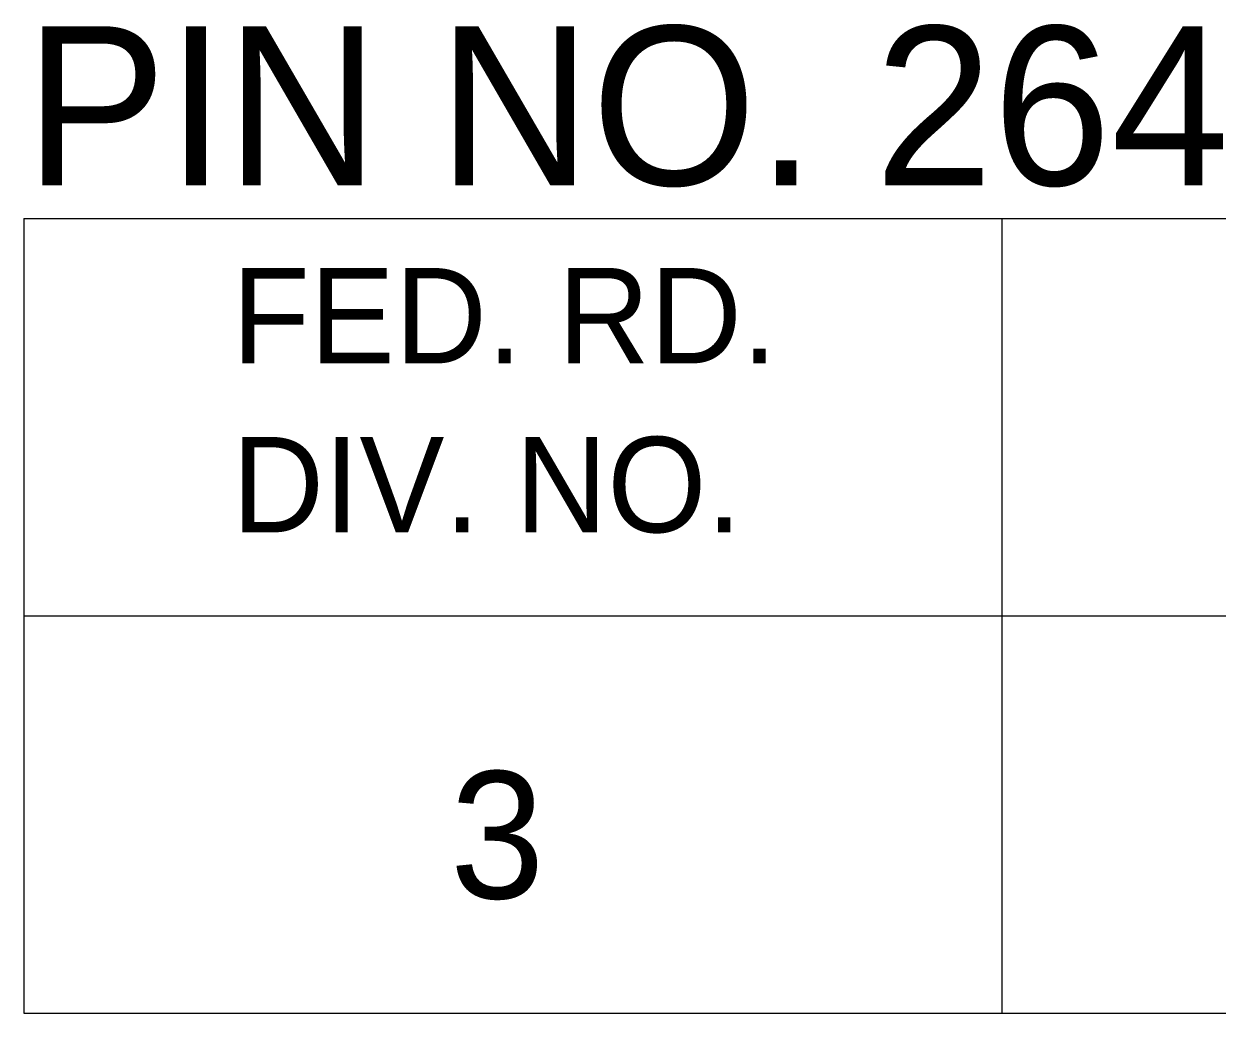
# Model space of a CAD drawing. Extents: x 1000 to 1162, y 999 to 8520.
# Drawn here: x 1133.055 to 1136.81, y 6505.046 to 6508.157 of the extents above; entities that cross this region are included whole.
import ezdxf

# ---------------------------------------------------------------- set-up
doc = ezdxf.new("R2010")
doc.units = 0
doc.layers.add('Level 20', color=7, linetype='Continuous')
doc.layers.add('Level 3', color=7, linetype='Continuous')

msp = doc.modelspace()

# ---------------------------------------------------------------- linework, layer by layer
at = {"layer": 'Level 3'}
for p, q in [((1133.055, 6507.5458), (1161.555, 6507.5458)), ((1133.055, 6507.5458), (1133.055, 6505.0458)), ((1133.055, 6507.5458), (1161.555, 6507.5458)), ((1133.055, 6507.5458), (1133.055, 6505.0458)), ((1133.055, 6507.5458), (1161.555, 6507.5458)), ((1133.055, 6507.5458), (1133.055, 6505.0458)), ((1133.055, 6507.5458), (1161.555, 6507.5458)), ((1133.055, 6507.5458), (1133.055, 6505.0458)), ((1133.055, 6507.5458), (1161.555, 6507.5458)), ((1133.055, 6507.5458), (1133.055, 6505.0458)), ((1133.055, 6507.5458), (1161.555, 6507.5458)), ((1133.055, 6507.5458), (1133.055, 6505.0458)), ((1133.055, 6507.5458), (1161.555, 6507.5458)), ((1133.055, 6507.5458), (1133.055, 6505.0458)), ((1133.055, 6507.5458), (1161.555, 6507.5458)), ((1133.055, 6507.5458), (1133.055, 6505.0458)), ((1133.055, 6507.5458), (1161.555, 6507.5458)), ((1133.055, 6507.5458), (1133.055, 6505.0458)), ((1133.055, 6507.5458), (1161.555, 6507.5458)), ((1133.055, 6507.5458), (1133.055, 6505.0458)), ((1133.055, 6507.5458), (1161.555, 6507.5458)), ((1133.055, 6507.5458), (1133.055, 6505.0458)), ((1133.055, 6507.5458), (1161.555, 6507.5458)), ((1133.055, 6507.5458), (1133.055, 6505.0458)), ((1133.055, 6507.5458), (1161.555, 6507.5458)), ((1133.055, 6507.5458), (1133.055, 6505.0458)), ((1133.055, 6507.5458), (1161.555, 6507.5458)), ((1133.055, 6507.5458), (1133.055, 6505.0458)), ((1133.055, 6507.5458), (1161.555, 6507.5458)), ((1133.055, 6507.5458), (1133.055, 6505.0458)), ((1133.055, 6507.5458), (1161.555, 6507.5458)), ((1133.055, 6507.5458), (1133.055, 6505.0458)), ((1133.055, 6507.5458), (1161.555, 6507.5458)), ((1133.055, 6507.5458), (1133.055, 6505.0458)), ((1133.055, 6507.5458), (1161.555, 6507.5458)), ((1133.055, 6507.5458), (1133.055, 6505.0458)), ((1133.055, 6507.5458), (1161.555, 6507.5458)), ((1133.055, 6507.5458), (1133.055, 6505.0458)), ((1133.055, 6507.5458), (1161.555, 6507.5458)), ((1133.055, 6507.5458), (1133.055, 6505.0458)), ((1133.055, 6507.5458), (1161.555, 6507.5458)), ((1133.055, 6507.5458), (1133.055, 6505.0458)), ((1133.055, 6507.5458), (1161.555, 6507.5458)), ((1133.055, 6507.5458), (1133.055, 6505.0458)), ((1133.055, 6507.5458), (1161.555, 6507.5458)), ((1133.055, 6507.5458), (1133.055, 6505.0458)), ((1133.055, 6507.5458), (1161.555, 6507.5458)), ((1133.055, 6507.5458), (1133.055, 6505.0458)), ((1133.055, 6507.5458), (1161.555, 6507.5458)), ((1133.055, 6507.5458), (1133.055, 6505.0458)), ((1133.055, 6507.5458), (1161.555, 6507.5458)), ((1133.055, 6507.5458), (1133.055, 6505.0458)), ((1133.055, 6507.5458), (1161.555, 6507.5458)), ((1133.055, 6507.5458), (1133.055, 6505.0458)), ((1133.055, 6507.5458), (1161.555, 6507.5458)), ((1133.055, 6507.5458), (1133.055, 6505.0458)), ((1133.055, 6507.5458), (1161.555, 6507.5458)), ((1133.055, 6507.5458), (1133.055, 6505.0458)), ((1133.055, 6507.5458), (1161.555, 6507.5458)), ((1133.055, 6507.5458), (1133.055, 6505.0458)), ((1133.055, 6507.5458), (1161.555, 6507.5458)), ((1133.055, 6507.5458), (1133.055, 6505.0458)), ((1133.055, 6507.5458), (1161.555, 6507.5458)), ((1133.055, 6507.5458), (1133.055, 6505.0458)), ((1133.055, 6507.5458), (1161.555, 6507.5458)), ((1133.055, 6507.5458), (1133.055, 6505.0458)), ((1133.055, 6507.5458), (1161.555, 6507.5458)), ((1133.055, 6507.5458), (1133.055, 6505.0458)), ((1133.055, 6507.5458), (1161.555, 6507.5458)), ((1133.055, 6507.5458), (1133.055, 6505.0458)), ((1133.055, 6507.5458), (1161.555, 6507.5458)), ((1133.055, 6507.5458), (1133.055, 6505.0458)), ((1133.055, 6507.5458), (1161.555, 6507.5458)), ((1133.055, 6507.5458), (1133.055, 6505.0458)), ((1133.055, 6507.5458), (1161.555, 6507.5458)), ((1133.055, 6507.5458), (1133.055, 6505.0458)), ((1133.055, 6507.5458), (1161.555, 6507.5458)), ((1133.055, 6507.5458), (1133.055, 6505.0458)), ((1133.055, 6507.5458), (1161.555, 6507.5458)), ((1133.055, 6507.5458), (1133.055, 6505.0458)), ((1133.055, 6507.5458), (1161.555, 6507.5458)), ((1133.055, 6507.5458), (1133.055, 6505.0458)), ((1133.055, 6507.5458), (1161.555, 6507.5458)), ((1133.055, 6507.5458), (1133.055, 6505.0458)), ((1133.055, 6507.5458), (1161.555, 6507.5458)), ((1133.055, 6507.5458), (1133.055, 6505.0458)), ((1133.055, 6507.5458), (1161.555, 6507.5458)), ((1133.055, 6507.5458), (1133.055, 6505.0458)), ((1133.055, 6507.5458), (1161.555, 6507.5458)), ((1133.055, 6507.5458), (1133.055, 6505.0458)), ((1133.055, 6507.5458), (1161.555, 6507.5458)), ((1133.055, 6507.5458), (1133.055, 6505.0458)), ((1136.1323, 6507.5458), (1136.1323, 6505.0458)), ((1136.1323, 6507.5458), (1136.1323, 6505.0458)), ((1136.1323, 6507.5458), (1136.1323, 6505.0458)), ((1136.1323, 6507.5458), (1136.1323, 6505.0458)), ((1136.1323, 6507.5458), (1136.1323, 6505.0458)), ((1136.1323, 6507.5458), (1136.1323, 6505.0458)), ((1136.1323, 6507.5458), (1136.1323, 6505.0458)), ((1136.1323, 6507.5458), (1136.1323, 6505.0458)), ((1136.1323, 6507.5458), (1136.1323, 6505.0458)), ((1136.1323, 6507.5458), (1136.1323, 6505.0458)), ((1136.1323, 6507.5458), (1136.1323, 6505.0458)), ((1136.1323, 6507.5458), (1136.1323, 6505.0458)), ((1136.1323, 6507.5458), (1136.1323, 6505.0458)), ((1136.1323, 6507.5458), (1136.1323, 6505.0458)), ((1136.1323, 6507.5458), (1136.1323, 6505.0458)), ((1136.1323, 6507.5458), (1136.1323, 6505.0458)), ((1136.1323, 6507.5458), (1136.1323, 6505.0458)), ((1136.1323, 6507.5458), (1136.1323, 6505.0458)), ((1136.1323, 6507.5458), (1136.1323, 6505.0458)), ((1136.1323, 6507.5458), (1136.1323, 6505.0458)), ((1136.1323, 6507.5458), (1136.1323, 6505.0458)), ((1136.1323, 6507.5458), (1136.1323, 6505.0458)), ((1136.1323, 6507.5458), (1136.1323, 6505.0458)), ((1136.1323, 6507.5458), (1136.1323, 6505.0458)), ((1136.1323, 6507.5458), (1136.1323, 6505.0458)), ((1136.1323, 6507.5458), (1136.1323, 6505.0458)), ((1136.1323, 6507.5458), (1136.1323, 6505.0458)), ((1136.1323, 6507.5458), (1136.1323, 6505.0458)), ((1136.1323, 6507.5458), (1136.1323, 6505.0458)), ((1136.1323, 6507.5458), (1136.1323, 6505.0458)), ((1136.1323, 6507.5458), (1136.1323, 6505.0458)), ((1136.1323, 6507.5458), (1136.1323, 6505.0458)), ((1136.1323, 6507.5458), (1136.1323, 6505.0458)), ((1136.1323, 6507.5458), (1136.1323, 6505.0458)), ((1136.1323, 6507.5458), (1136.1323, 6505.0458)), ((1136.1323, 6507.5458), (1136.1323, 6505.0458)), ((1136.1323, 6507.5458), (1136.1323, 6505.0458)), ((1136.1323, 6507.5458), (1136.1323, 6505.0458)), ((1136.1323, 6507.5458), (1136.1323, 6505.0458)), ((1136.1323, 6507.5458), (1136.1323, 6505.0458)), ((1136.1323, 6507.5458), (1136.1323, 6505.0458)), ((1136.1323, 6507.5458), (1136.1323, 6505.0458)), ((1136.1323, 6507.5458), (1136.1323, 6505.0458)), ((1136.1323, 6507.5458), (1136.1323, 6505.0458)), ((1136.1323, 6507.5458), (1136.1323, 6505.0458)), ((1136.1323, 6507.5458), (1136.1323, 6505.0458)), ((1133.055, 6506.2958), (1161.555, 6506.2958)), ((1133.055, 6506.2958), (1161.555, 6506.2958)), ((1133.055, 6506.2958), (1161.555, 6506.2958)), ((1133.055, 6506.2958), (1161.555, 6506.2958)), ((1133.055, 6506.2958), (1161.555, 6506.2958)), ((1133.055, 6506.2958), (1161.555, 6506.2958)), ((1133.055, 6506.2958), (1161.555, 6506.2958)), ((1133.055, 6506.2958), (1161.555, 6506.2958)), ((1133.055, 6506.2958), (1161.555, 6506.2958)), ((1133.055, 6506.2958), (1161.555, 6506.2958)), ((1133.055, 6506.2958), (1161.555, 6506.2958)), ((1133.055, 6506.2958), (1161.555, 6506.2958)), ((1133.055, 6506.2958), (1161.555, 6506.2958)), ((1133.055, 6506.2958), (1161.555, 6506.2958)), ((1133.055, 6506.2958), (1161.555, 6506.2958)), ((1133.055, 6506.2958), (1161.555, 6506.2958)), ((1133.055, 6506.2958), (1161.555, 6506.2958)), ((1133.055, 6506.2958), (1161.555, 6506.2958)), ((1133.055, 6506.2958), (1161.555, 6506.2958)), ((1133.055, 6506.2958), (1161.555, 6506.2958)), ((1133.055, 6506.2958), (1161.555, 6506.2958)), ((1133.055, 6506.2958), (1161.555, 6506.2958)), ((1133.055, 6506.2958), (1161.555, 6506.2958)), ((1133.055, 6506.2958), (1161.555, 6506.2958)), ((1133.055, 6506.2958), (1161.555, 6506.2958)), ((1133.055, 6506.2958), (1161.555, 6506.2958)), ((1133.055, 6506.2958), (1161.555, 6506.2958)), ((1133.055, 6506.2958), (1161.555, 6506.2958)), ((1133.055, 6506.2958), (1161.555, 6506.2958)), ((1133.055, 6506.2958), (1161.555, 6506.2958)), ((1133.055, 6506.2958), (1161.555, 6506.2958)), ((1133.055, 6506.2958), (1161.555, 6506.2958)), ((1133.055, 6506.2958), (1161.555, 6506.2958)), ((1133.055, 6506.2958), (1161.555, 6506.2958)), ((1133.055, 6506.2958), (1161.555, 6506.2958)), ((1133.055, 6506.2958), (1161.555, 6506.2958)), ((1133.055, 6506.2958), (1161.555, 6506.2958)), ((1133.055, 6506.2958), (1161.555, 6506.2958)), ((1133.055, 6506.2958), (1161.555, 6506.2958)), ((1133.055, 6506.2958), (1161.555, 6506.2958)), ((1133.055, 6506.2958), (1161.555, 6506.2958)), ((1133.055, 6506.2958), (1161.555, 6506.2958)), ((1133.055, 6506.2958), (1161.555, 6506.2958)), ((1133.055, 6506.2958), (1161.555, 6506.2958)), ((1133.055, 6506.2958), (1161.555, 6506.2958)), ((1133.055, 6506.2958), (1161.555, 6506.2958)), ((1133.055, 6505.0458), (1161.555, 6505.0458)), ((1133.055, 6505.0458), (1161.555, 6505.0458)), ((1133.055, 6505.0458), (1161.555, 6505.0458)), ((1133.055, 6505.0458), (1161.555, 6505.0458)), ((1133.055, 6505.0458), (1161.555, 6505.0458)), ((1133.055, 6505.0458), (1161.555, 6505.0458)), ((1133.055, 6505.0458), (1161.555, 6505.0458)), ((1133.055, 6505.0458), (1161.555, 6505.0458)), ((1133.055, 6505.0458), (1161.555, 6505.0458)), ((1133.055, 6505.0458), (1161.555, 6505.0458)), ((1133.055, 6505.0458), (1161.555, 6505.0458)), ((1133.055, 6505.0458), (1161.555, 6505.0458)), ((1133.055, 6505.0458), (1161.555, 6505.0458)), ((1133.055, 6505.0458), (1161.555, 6505.0458)), ((1133.055, 6505.0458), (1161.555, 6505.0458)), ((1133.055, 6505.0458), (1161.555, 6505.0458)), ((1133.055, 6505.0458), (1161.555, 6505.0458)), ((1133.055, 6505.0458), (1161.555, 6505.0458)), ((1133.055, 6505.0458), (1161.555, 6505.0458)), ((1133.055, 6505.0458), (1161.555, 6505.0458)), ((1133.055, 6505.0458), (1161.555, 6505.0458)), ((1133.055, 6505.0458), (1161.555, 6505.0458)), ((1133.055, 6505.0458), (1161.555, 6505.0458)), ((1133.055, 6505.0458), (1161.555, 6505.0458)), ((1133.055, 6505.0458), (1161.555, 6505.0458)), ((1133.055, 6505.0458), (1161.555, 6505.0458)), ((1133.055, 6505.0458), (1161.555, 6505.0458)), ((1133.055, 6505.0458), (1161.555, 6505.0458)), ((1133.055, 6505.0458), (1161.555, 6505.0458)), ((1133.055, 6505.0458), (1161.555, 6505.0458)), ((1133.055, 6505.0458), (1161.555, 6505.0458)), ((1133.055, 6505.0458), (1161.555, 6505.0458)), ((1133.055, 6505.0458), (1161.555, 6505.0458)), ((1133.055, 6505.0458), (1161.555, 6505.0458)), ((1133.055, 6505.0458), (1161.555, 6505.0458)), ((1133.055, 6505.0458), (1161.555, 6505.0458)), ((1133.055, 6505.0458), (1161.555, 6505.0458)), ((1133.055, 6505.0458), (1161.555, 6505.0458)), ((1133.055, 6505.0458), (1161.555, 6505.0458)), ((1133.055, 6505.0458), (1161.555, 6505.0458)), ((1133.055, 6505.0458), (1161.555, 6505.0458)), ((1133.055, 6505.0458), (1161.555, 6505.0458)), ((1133.055, 6505.0458), (1161.555, 6505.0458)), ((1133.055, 6505.0458), (1161.555, 6505.0458)), ((1133.055, 6505.0458), (1161.555, 6505.0458)), ((1133.055, 6505.0458), (1161.555, 6505.0458))]:
    msp.add_line(p, q, dxfattribs=at)

# ---------------------------------------------------------------- texts
at = {"layer": 'Level 20'}
msp.add_text('PIN NO. 26432', height=0.5, dxfattribs=at).set_placement((1133.0578, 6507.65))
at = {"layer": 'Level 3'}
for s, height, p in [('FED. RD.', 0.3, (1133.7098, 6507.0896)), ('FED. RD.', 0.3, (1133.7098, 6507.0896)), ('FED. RD.', 0.3, (1133.7098, 6507.0896)), ('FED. RD.', 0.3, (1133.7098, 6507.0896)), ('FED. RD.', 0.3, (1133.7098, 6507.0896)), ('FED. RD.', 0.3, (1133.7098, 6507.0896)), ('FED. RD.', 0.3, (1133.7098, 6507.0896)), ('FED. RD.', 0.3, (1133.7098, 6507.0896)), ('FED. RD.', 0.3, (1133.7098, 6507.0896)), ('FED. RD.', 0.3, (1133.7098, 6507.0896)), ('FED. RD.', 0.3, (1133.7098, 6507.0896)), ('FED. RD.', 0.3, (1133.7098, 6507.0896)), ('FED. RD.', 0.3, (1133.7098, 6507.0896)), ('FED. RD.', 0.3, (1133.7098, 6507.0896)), ('FED. RD.', 0.3, (1133.7098, 6507.0896)), ('FED. RD.', 0.3, (1133.7098, 6507.0896)), ('FED. RD.', 0.3, (1133.7098, 6507.0896)), ('FED. RD.', 0.3, (1133.7098, 6507.0896)), ('FED. RD.', 0.3, (1133.7098, 6507.0896)), ('FED. RD.', 0.3, (1133.7098, 6507.0896)), ('FED. RD.', 0.3, (1133.7098, 6507.0896)), ('FED. RD.', 0.3, (1133.7098, 6507.0896)), ('FED. RD.', 0.3, (1133.7098, 6507.0896)), ('FED. RD.', 0.3, (1133.7098, 6507.0896)), ('FED. RD.', 0.3, (1133.7098, 6507.0896)), ('FED. RD.', 0.3, (1133.7098, 6507.0896)), ('FED. RD.', 0.3, (1133.7098, 6507.0896)), ('FED. RD.', 0.3, (1133.7098, 6507.0896)), ('FED. RD.', 0.3, (1133.7098, 6507.0896)), ('FED. RD.', 0.3, (1133.7098, 6507.0896)), ('FED. RD.', 0.3, (1133.7098, 6507.0896)), ('FED. RD.', 0.3, (1133.7098, 6507.0896)), ('FED. RD.', 0.3, (1133.7098, 6507.0896)), ('FED. RD.', 0.3, (1133.7098, 6507.0896)), ('FED. RD.', 0.3, (1133.7098, 6507.0896)), ('FED. RD.', 0.3, (1133.7098, 6507.0896)), ('FED. RD.', 0.3, (1133.7098, 6507.0896)), ('FED. RD.', 0.3, (1133.7098, 6507.0896)), ('FED. RD.', 0.3, (1133.7098, 6507.0896)), ('FED. RD.', 0.3, (1133.7098, 6507.0896)), ('FED. RD.', 0.3, (1133.7098, 6507.0896)), ('FED. RD.', 0.3, (1133.7098, 6507.0896)), ('FED. RD.', 0.3, (1133.7098, 6507.0896)), ('FED. RD.', 0.3, (1133.7098, 6507.0896)), ('FED. RD.', 0.3, (1133.7098, 6507.0896)), ('FED. RD.', 0.3, (1133.7098, 6507.0896)), ('DIV. NO.', 0.3, (1133.7098, 6506.5583)), ('DIV. NO.', 0.3, (1133.7098, 6506.5583)), ('DIV. NO.', 0.3, (1133.7098, 6506.5583)), ('DIV. NO.', 0.3, (1133.7098, 6506.5583)), ('DIV. NO.', 0.3, (1133.7098, 6506.5583)), ('DIV. NO.', 0.3, (1133.7098, 6506.5583)), ('DIV. NO.', 0.3, (1133.7098, 6506.5583)), ('DIV. NO.', 0.3, (1133.7098, 6506.5583)), ('DIV. NO.', 0.3, (1133.7098, 6506.5583)), ('DIV. NO.', 0.3, (1133.7098, 6506.5583)), ('DIV. NO.', 0.3, (1133.7098, 6506.5583)), ('DIV. NO.', 0.3, (1133.7098, 6506.5583)), ('DIV. NO.', 0.3, (1133.7098, 6506.5583)), ('DIV. NO.', 0.3, (1133.7098, 6506.5583)), ('DIV. NO.', 0.3, (1133.7098, 6506.5583)), ('DIV. NO.', 0.3, (1133.7098, 6506.5583)), ('DIV. NO.', 0.3, (1133.7098, 6506.5583)), ('DIV. NO.', 0.3, (1133.7098, 6506.5583)), ('DIV. NO.', 0.3, (1133.7098, 6506.5583)), ('DIV. NO.', 0.3, (1133.7098, 6506.5583)), ('DIV. NO.', 0.3, (1133.7098, 6506.5583)), ('DIV. NO.', 0.3, (1133.7098, 6506.5583)), ('DIV. NO.', 0.3, (1133.7098, 6506.5583)), ('DIV. NO.', 0.3, (1133.7098, 6506.5583)), ('DIV. NO.', 0.3, (1133.7098, 6506.5583)), ('DIV. NO.', 0.3, (1133.7098, 6506.5583)), ('DIV. NO.', 0.3, (1133.7098, 6506.5583)), ('DIV. NO.', 0.3, (1133.7098, 6506.5583)), ('DIV. NO.', 0.3, (1133.7098, 6506.5583)), ('DIV. NO.', 0.3, (1133.7098, 6506.5583)), ('DIV. NO.', 0.3, (1133.7098, 6506.5583)), ('DIV. NO.', 0.3, (1133.7098, 6506.5583)), ('DIV. NO.', 0.3, (1133.7098, 6506.5583)), ('DIV. NO.', 0.3, (1133.7098, 6506.5583)), ('DIV. NO.', 0.3, (1133.7098, 6506.5583)), ('DIV. NO.', 0.3, (1133.7098, 6506.5583)), ('DIV. NO.', 0.3, (1133.7098, 6506.5583)), ('DIV. NO.', 0.3, (1133.7098, 6506.5583)), ('DIV. NO.', 0.3, (1133.7098, 6506.5583)), ('DIV. NO.', 0.3, (1133.7098, 6506.5583)), ('DIV. NO.', 0.3, (1133.7098, 6506.5583)), ('DIV. NO.', 0.3, (1133.7098, 6506.5583)), ('DIV. NO.', 0.3, (1133.7098, 6506.5583)), ('DIV. NO.', 0.3, (1133.7098, 6506.5583)), ('DIV. NO.', 0.3, (1133.7098, 6506.5583)), ('DIV. NO.', 0.3, (1133.7098, 6506.5583)), ('3', 0.4, (1134.3961, 6505.4065)), ('3', 0.4, (1134.3961, 6505.4065)), ('3', 0.4, (1134.3961, 6505.4065)), ('3', 0.4, (1134.3961, 6505.4065)), ('3', 0.4, (1134.3961, 6505.4065)), ('3', 0.4, (1134.3961, 6505.4065)), ('3', 0.4, (1134.3961, 6505.4065)), ('3', 0.4, (1134.3961, 6505.4065)), ('3', 0.4, (1134.3961, 6505.4065)), ('3', 0.4, (1134.3961, 6505.4065)), ('3', 0.4, (1134.3961, 6505.4065)), ('3', 0.4, (1134.3961, 6505.4065)), ('3', 0.4, (1134.3961, 6505.4065)), ('3', 0.4, (1134.3961, 6505.4065)), ('3', 0.4, (1134.3961, 6505.4065)), ('3', 0.4, (1134.3961, 6505.4065)), ('3', 0.4, (1134.3961, 6505.4065)), ('3', 0.4, (1134.3961, 6505.4065)), ('3', 0.4, (1134.3961, 6505.4065)), ('3', 0.4, (1134.3961, 6505.4065)), ('3', 0.4, (1134.3961, 6505.4065)), ('3', 0.4, (1134.3961, 6505.4065)), ('3', 0.4, (1134.3961, 6505.4065)), ('3', 0.4, (1134.3961, 6505.4065)), ('3', 0.4, (1134.3961, 6505.4065)), ('3', 0.4, (1134.3961, 6505.4065)), ('3', 0.4, (1134.3961, 6505.4065)), ('3', 0.4, (1134.3961, 6505.4065)), ('3', 0.4, (1134.3961, 6505.4065)), ('3', 0.4, (1134.3961, 6505.4065)), ('3', 0.4, (1134.3961, 6505.4065)), ('3', 0.4, (1134.3961, 6505.4065)), ('3', 0.4, (1134.3961, 6505.4065)), ('3', 0.4, (1134.3961, 6505.4065)), ('3', 0.4, (1134.3961, 6505.4065)), ('3', 0.4, (1134.3961, 6505.4065)), ('3', 0.4, (1134.3961, 6505.4065)), ('3', 0.4, (1134.3961, 6505.4065)), ('3', 0.4, (1134.3961, 6505.4065)), ('3', 0.4, (1134.3961, 6505.4065)), ('3', 0.4, (1134.3961, 6505.4065)), ('3', 0.4, (1134.3961, 6505.4065)), ('3', 0.4, (1134.3961, 6505.4065)), ('3', 0.4, (1134.3961, 6505.4065)), ('3', 0.4, (1134.3961, 6505.4065)), ('3', 0.4, (1134.3961, 6505.4065))]:
    msp.add_text(s, height=height, dxfattribs=at).set_placement(p)

doc.saveas('drawing.dxf')
